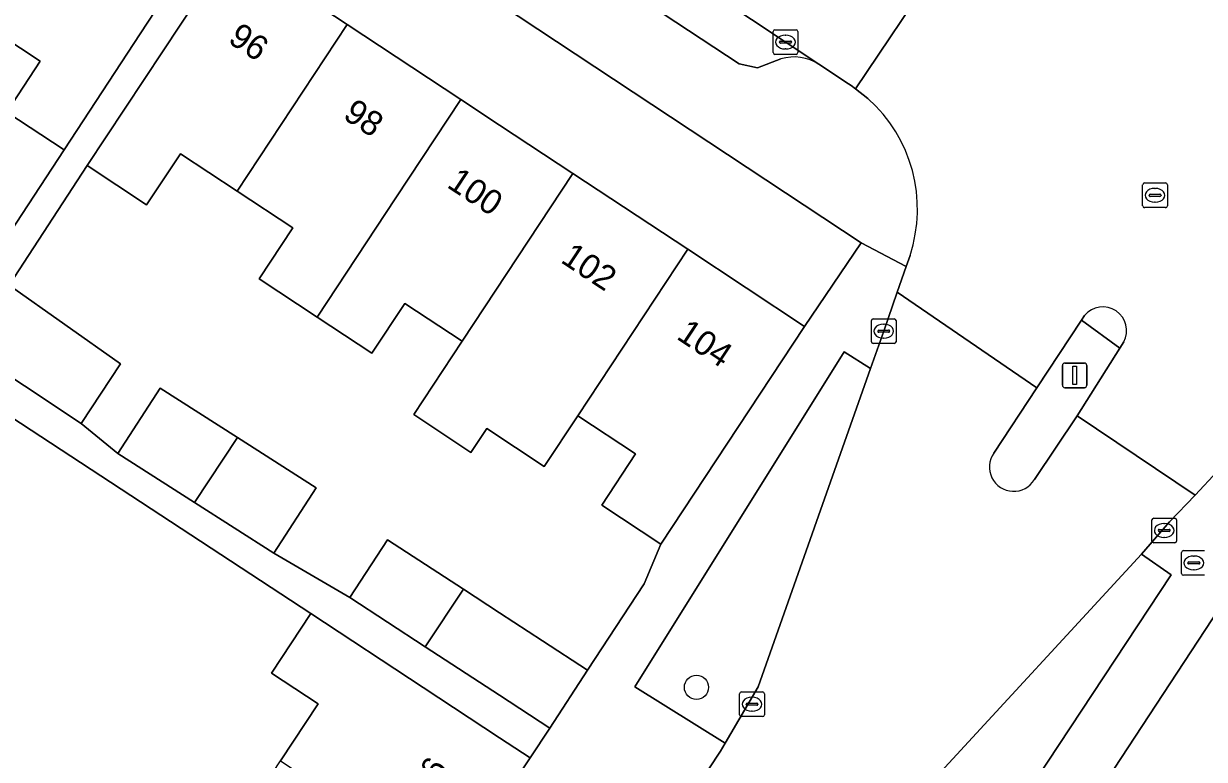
# Model space of a CAD drawing. Extents: x 159279 to 160377, y 384531 to 385888.
# Drawn here: x 159980.73 to 160028.53, y 384845.55 to 384875.35 of the extents above; entities that cross this region are included whole.
import ezdxf

# ---------------------------------------------------------------- set-up
doc = ezdxf.new("R2010")
doc.units = 0
for name, color, linetype in [('IMGEO_Boom', 7, 'Continuous'), ('IMGEO_Brandkraan', 7, 'Continuous'), ('IMGEO_Erf', 7, 'Continuous'), ('IMGEO_Groenvoorziening', 7, 'Continuous'), ('IMGEO_Kolk', 7, 'Continuous'), ('IMGEO_Lichtmast', 7, 'Continuous'), ('IMGEO_Pand', 7, 'Continuous'), ('IMGEO_Pand_nummerreeks', 7, 'Continuous'), ('IMGEO_Parkeervlak_open', 7, 'Continuous'), ('IMGEO_Rijbaan_lokaal_open', 7, 'Continuous'), ('IMGEO_Rioolput', 7, 'Continuous'), ('IMGEO_Verkeerseiland_open', 7, 'Continuous'), ('IMGEO_Voetpad_open', 7, 'Continuous')]:
    doc.layers.add(name, color=color, linetype=linetype)

msp = doc.modelspace()

# ---------------------------------------------------------------- linework, layer by layer
at = {"layer": 'IMGEO_Boom'}
msp.add_circle((160007.968, 384848.473), 0.489, dxfattribs=at)
at = {"layer": 'IMGEO_Brandkraan'}
for p, q in [((160027.605, 384853.085), (160027.605, 384853.937)), ((160027.68, 384854.011), (160028.532, 384854.011)), ((160028.093, 384853.791), (160028.118, 384853.791)), ((160027.864, 384853.505), (160027.864, 384853.517)), ((160028.302, 384853.468), (160027.904, 384853.468)), ((160027.907, 384853.554), (160028.305, 384853.554)), ((160028.116, 384853.231), (160028.091, 384853.231)), ((160028.348, 384853.517), (160028.348, 384853.505)), ((160028.532, 384853.011), (160027.68, 384853.011))]:
    msp.add_line(p, q, dxfattribs=at)
for points in [[(160027.605, 384853.085), (160027.605, 384853.937)], [(160027.68, 384854.011), (160028.532, 384854.011)], [(160028.532, 384853.011), (160027.68, 384853.011)]]:
    msp.add_lwpolyline(points, dxfattribs=at)
for centre, radius, start, end in [((160027.682, 384853.935), 0.0765, 91.552, 178.448), ((160027.682, 384853.935), 0.0765, 91.552, 178.448), ((160027.904, 384853.514), 0.0403, 85.8775, 175.7526), ((160027.901, 384853.504), 0.0366, 178.938, 274.7102), ((160028.305, 384853.511), 0.043, 264.8664, 352.4533), ((160028.309, 384853.516), 0.0386, 1.7309, 96.639), ((160027.682, 384853.087), 0.0765, 181.552, 268.448), ((160027.682, 384853.087), 0.0765, 181.552, 268.448)]:
    msp.add_arc(centre, radius, start, end, dxfattribs=at)
for centre, major_axis, ratio, start_param, end_param in [((160028.092, 384853.511), (-0.387, 0.002), 0.722429, 4.712389, 7.853982), ((160028.117, 384853.511), (-0.39, 0.002), 0.717154, 1.570796, 4.712389)]:
    msp.add_ellipse(centre, major_axis=major_axis, ratio=ratio, start_param=start_param, end_param=end_param, dxfattribs=at)
at = {"layer": 'IMGEO_Erf'}
for points in [[(160000, 384876.16), (159991.433, 384881.918), (159989.127, 384878.428), (159993.829, 384875.322), (159998.432, 384872.281), (160000, 384871.245), (160002.967, 384869.285), (160007.616, 384866.213), (160012.342, 384863.09), (160014.638, 384866.481)], [(159998.482, 384862.49), (159996.162, 384864.024), (159994.827, 384862.004), (159992.61, 384863.469), (159990.265, 384865.018), (159991.625, 384867.077), (159989.366, 384868.568), (159987.075, 384870.08), (159985.707, 384868.01), (159983.296, 384869.603), (159980.14, 384864.763), (159984.646, 384861.569), (159983.052, 384859.158), (159984.54, 384857.946), (159986.256, 384860.583), (159989.384, 384858.586), (159992.574, 384856.55), (159990.858, 384853.912), (159993.933, 384852.107), (159995.462, 384854.451), (159998.531, 384852.449), (160000, 384851.491), (160001.73, 384850.362), (160003.562, 384849.167), (160005.846, 384852.666), (160006.527, 384854.27), (160004.13, 384855.854), (160005.498, 384857.924), (160003.162, 384859.465), (160001.804, 384857.413), (159999.475, 384858.952), (159998.837, 384857.988), (159996.519, 384859.519)], [(159992.36, 384851.46), (159980.212, 384859.424), (159977.149, 384854.694), (159975.293, 384851.828), (159972.771, 384853.462), (159971.708, 384851.612), (159976.77, 384848.124), (159973.723, 384843.187), (159979.538, 384839.697), (159982.66, 384844.439), (159986.203, 384842.106), (159987.771, 384844.486), (159989.649, 384843.249), (159991.125, 384845.491), (159992.649, 384847.806), (159990.769, 384849.044)]]:
    msp.add_lwpolyline(points, close=True, dxfattribs=at)
msp.add_lwpolyline([(159943.851, 384876.168), (159942.33, 384873.973), (159945.131, 384872.034), (159946.795, 384874.438), (159950.156, 384872.111), (159953.129, 384870.053), (159951.582, 384867.82), (159954.441, 384865.968), (159956.072, 384868.324), (159959.431, 384865.999), (159962.406, 384863.939), (159960.835, 384861.67), (159963.732, 384859.766), (159965.39, 384862.254), (159968.777, 384859.996), (159971.812, 384857.973), (159970.153, 384855.485), (159971.928, 384854.301), (159982.369, 384870.247), (159980.046, 384871.768), (159981.395, 384873.828), (159978.96, 384875.432)], dxfattribs=at)
at = {"layer": 'IMGEO_Groenvoorziening'}
for points in [[(160015.014, 384861.38), (160013.951, 384862.055), (160005.474, 384848.497), (160009.126, 384846.216), (160010.465, 384848.49)], [(160027.182, 384853.032), (160025.99, 384853.86), (160017.553, 384844.713), (160020.378, 384842.698)]]:
    msp.add_lwpolyline(points, close=True, dxfattribs=at)
at = {"layer": 'IMGEO_Kolk'}
for p, q in [((160011.147, 384875.105), (160011.999, 384875.105)), ((160011.072, 384874.179), (160011.072, 384875.031)), ((160011.374, 384874.648), (160011.772, 384874.648)), ((160011.56, 384874.885), (160011.585, 384874.885)), ((160012.073, 384875.031), (160012.073, 384874.179)), ((160011.331, 384874.599), (160011.331, 384874.611)), ((160011.769, 384874.562), (160011.371, 384874.562)), ((160011.583, 384874.325), (160011.558, 384874.325)), ((160011.815, 384874.611), (160011.815, 384874.599)), ((160011.999, 384874.105), (160011.147, 384874.105)), ((160015.048, 384862.471), (160015.048, 384863.323)), ((160015.123, 384863.397), (160015.975, 384863.397)), ((160015.536, 384863.177), (160015.561, 384863.177)), ((160016.049, 384863.323), (160016.049, 384862.471)), ((160015.307, 384862.891), (160015.307, 384862.903)), ((160015.745, 384862.854), (160015.347, 384862.854)), ((160015.35, 384862.94), (160015.748, 384862.94)), ((160015.791, 384862.903), (160015.791, 384862.891)), ((160015.975, 384862.397), (160015.123, 384862.397)), ((160015.559, 384862.617), (160015.534, 384862.617)), ((160026.406, 384854.399), (160026.406, 384855.251)), ((160026.481, 384855.325), (160027.333, 384855.325)), ((160026.894, 384855.105), (160026.919, 384855.105)), ((160027.407, 384855.251), (160027.407, 384854.399)), ((160026.665, 384854.819), (160026.665, 384854.831)), ((160027.103, 384854.782), (160026.705, 384854.782)), ((160026.708, 384854.868), (160027.106, 384854.868)), ((160026.917, 384854.545), (160026.892, 384854.545)), ((160027.149, 384854.831), (160027.149, 384854.819)), ((160027.333, 384854.325), (160026.481, 384854.325)), ((160009.715, 384847.363), (160009.715, 384848.215)), ((160009.79, 384848.289), (160010.642, 384848.289)), ((160010.203, 384848.069), (160010.228, 384848.069)), ((160010.716, 384848.215), (160010.716, 384847.363)), ((160009.974, 384847.783), (160009.974, 384847.795)), ((160010.412, 384847.746), (160010.014, 384847.746)), ((160010.017, 384847.832), (160010.415, 384847.832)), ((160010.226, 384847.509), (160010.201, 384847.509)), ((160010.458, 384847.795), (160010.458, 384847.783)), ((160010.642, 384847.289), (160009.79, 384847.289))]:
    msp.add_line(p, q, dxfattribs=at)
for points in [[(160011.147, 384875.105), (160011.999, 384875.105)], [(160011.072, 384874.179), (160011.072, 384875.031)], [(160012.073, 384875.031), (160012.073, 384874.179)], [(160011.999, 384874.105), (160011.147, 384874.105)], [(160015.048, 384862.471), (160015.048, 384863.323)], [(160015.123, 384863.397), (160015.975, 384863.397)], [(160016.049, 384863.323), (160016.049, 384862.471)], [(160015.975, 384862.397), (160015.123, 384862.397)], [(160026.406, 384854.399), (160026.406, 384855.251)], [(160026.481, 384855.325), (160027.333, 384855.325)], [(160027.407, 384855.251), (160027.407, 384854.399)], [(160027.333, 384854.325), (160026.481, 384854.325)], [(160009.715, 384847.363), (160009.715, 384848.215)], [(160009.79, 384848.289), (160010.642, 384848.289)], [(160010.716, 384848.215), (160010.716, 384847.363)], [(160010.642, 384847.289), (160009.79, 384847.289)]]:
    msp.add_lwpolyline(points, dxfattribs=at)
for centre, radius, start, end in [((160011.149, 384875.029), 0.0765, 91.552, 178.448), ((160011.149, 384875.029), 0.0765, 91.552, 178.448), ((160011.997, 384875.029), 0.0765, 1.552, 88.448), ((160011.997, 384875.029), 0.0765, 1.552, 88.448), ((160011.371, 384874.608), 0.0403, 85.8775, 175.7526), ((160011.776, 384874.61), 0.0386, 1.7309, 96.639), ((160011.149, 384874.181), 0.0765, 181.552, 268.448), ((160011.149, 384874.181), 0.0765, 181.552, 268.448), ((160011.368, 384874.598), 0.0366, 178.938, 274.7102), ((160011.772, 384874.605), 0.043, 264.8664, 352.4533), ((160011.997, 384874.181), 0.0765, 271.552, 358.448), ((160011.997, 384874.181), 0.0765, 271.552, 358.448), ((160015.125, 384863.321), 0.0765, 91.552, 178.448), ((160015.125, 384863.321), 0.0765, 91.552, 178.448), ((160015.973, 384863.321), 0.0765, 1.552, 88.448), ((160015.973, 384863.321), 0.0765, 1.552, 88.448), ((160015.347, 384862.9), 0.0403, 85.8775, 175.7526), ((160015.344, 384862.89), 0.0366, 178.938, 274.7102), ((160015.748, 384862.897), 0.043, 264.8664, 352.4533), ((160015.752, 384862.902), 0.0386, 1.7309, 96.639), ((160015.125, 384862.473), 0.0765, 181.552, 268.448), ((160015.125, 384862.473), 0.0765, 181.552, 268.448), ((160015.973, 384862.473), 0.0765, 271.552, 358.448), ((160015.973, 384862.473), 0.0765, 271.552, 358.448), ((160026.483, 384855.249), 0.0765, 91.552, 178.448), ((160026.483, 384855.249), 0.0765, 91.552, 178.448), ((160027.331, 384855.249), 0.0765, 1.552, 88.448), ((160027.331, 384855.249), 0.0765, 1.552, 88.448), ((160026.705, 384854.828), 0.0403, 85.8775, 175.7526), ((160026.702, 384854.818), 0.0366, 178.938, 274.7102), ((160027.106, 384854.825), 0.043, 264.8664, 352.4533), ((160027.11, 384854.83), 0.0386, 1.7309, 96.639), ((160026.483, 384854.401), 0.0765, 181.552, 268.448), ((160026.483, 384854.401), 0.0765, 181.552, 268.448), ((160027.331, 384854.401), 0.0765, 271.552, 358.448), ((160027.331, 384854.401), 0.0765, 271.552, 358.448), ((160009.792, 384848.213), 0.0765, 91.552, 178.448), ((160009.792, 384848.213), 0.0765, 91.552, 178.448), ((160010.64, 384848.213), 0.0765, 1.552, 88.448), ((160010.64, 384848.213), 0.0765, 1.552, 88.448), ((160010.014, 384847.792), 0.0403, 85.8775, 175.7526), ((160010.011, 384847.782), 0.0366, 178.938, 274.7102), ((160010.415, 384847.789), 0.043, 264.8664, 352.4533), ((160010.419, 384847.794), 0.0386, 1.7309, 96.639), ((160009.792, 384847.365), 0.0765, 181.552, 268.448), ((160009.792, 384847.365), 0.0765, 181.552, 268.448), ((160010.64, 384847.365), 0.0765, 271.552, 358.448), ((160010.64, 384847.365), 0.0765, 271.552, 358.448)]:
    msp.add_arc(centre, radius, start, end, dxfattribs=at)
for centre, major_axis, ratio, start_param, end_param in [((160011.559, 384874.605), (-0.387, 0.002), 0.722429, 4.712389, 7.853982), ((160011.584, 384874.605), (-0.39, 0.002), 0.717154, 1.570796, 4.712389), ((160015.535, 384862.897), (-0.387, 0.002), 0.722429, 4.712389, 7.853982), ((160015.56, 384862.897), (-0.39, 0.002), 0.717154, 1.570796, 4.712389), ((160026.893, 384854.825), (-0.387, 0.002), 0.722429, 4.712389, 7.853982), ((160026.918, 384854.825), (-0.39, 0.002), 0.717154, 1.570796, 4.712389), ((160010.202, 384847.789), (-0.387, 0.002), 0.722429, 4.712389, 7.853982), ((160010.227, 384847.789), (-0.39, 0.002), 0.717154, 1.570796, 4.712389)]:
    msp.add_ellipse(centre, major_axis=major_axis, ratio=ratio, start_param=start_param, end_param=end_param, dxfattribs=at)
at = {"layer": 'IMGEO_Lichtmast'}
for p, q in [((160022.782, 384860.707), (160022.782, 384861.507)), ((160022.782, 384861.507), (160022.782, 384860.707)), ((160022.882, 384861.607), (160023.672, 384861.607)), ((160023.672, 384861.607), (160022.882, 384861.607)), ((160023.772, 384861.507), (160023.772, 384860.707)), ((160023.772, 384860.707), (160023.772, 384861.507)), ((160023.672, 384860.607), (160022.882, 384860.607)), ((160022.882, 384860.607), (160023.672, 384860.607))]:
    msp.add_line(p, q, dxfattribs=at)
msp.add_lwpolyline([(160023.202, 384861.482), (160023.352, 384861.482), (160023.352, 384860.732), (160023.202, 384860.732), (160023.202, 384861.482)], dxfattribs=at)
for centre, start, end in [((160022.882, 384861.507), 90, 180), ((160022.882, 384861.507), 90, 180), ((160023.672, 384861.507), 0, 90), ((160023.672, 384861.507), 360, 90), ((160022.882, 384860.707), 180, 270), ((160022.882, 384860.707), 180, 270), ((160023.672, 384860.707), 270, 0), ((160023.672, 384860.707), 270, 0)]:
    msp.add_arc(centre, 0.1, start, end, dxfattribs=at)
at = {"layer": 'IMGEO_Pand'}
for points in [[(159978.96, 384875.432), (159981.395, 384873.828), (159980.046, 384871.768), (159982.369, 384870.247), (159985.442, 384874.94), (159988.181, 384879.122), (159983.447, 384882.242)], [(159993.829, 384875.322), (159989.127, 384878.428), (159986.371, 384874.257), (159983.296, 384869.603), (159985.707, 384868.01), (159987.075, 384870.08), (159989.366, 384868.568)], [(159995.799, 384868.295), (159998.432, 384872.281), (159993.829, 384875.322), (159989.366, 384868.568), (159991.625, 384867.077), (159990.265, 384865.018), (159992.61, 384863.469)], [(160002.967, 384869.285), (160000, 384871.245), (159998.432, 384872.281), (159995.799, 384868.295), (159992.61, 384863.469), (159994.827, 384862.004), (159996.162, 384864.024), (159998.482, 384862.49)], [(160007.616, 384866.213), (160002.967, 384869.285), (159998.482, 384862.49), (159996.519, 384859.519), (159998.837, 384857.988), (159999.475, 384858.952), (160001.804, 384857.413), (160003.162, 384859.465)], [(160012.342, 384863.09), (160007.616, 384866.213), (160003.162, 384859.465), (160005.498, 384857.924), (160004.13, 384855.854), (160006.527, 384854.27)], [(159978.461, 384862.203), (159983.052, 384859.158), (159984.646, 384861.569), (159980.14, 384864.763)], [(159987.649, 384855.961), (159989.384, 384858.586), (159986.256, 384860.583), (159984.54, 384857.946)], [(159989.384, 384858.586), (159987.649, 384855.961), (159990.858, 384853.912), (159992.574, 384856.55)], [(159998.531, 384852.449), (159995.462, 384854.451), (159993.933, 384852.107), (159996.99, 384850.113)], [(160001.73, 384850.362), (160000, 384851.491), (159998.531, 384852.449), (159996.99, 384850.113), (160000, 384848.15), (160002.032, 384846.824), (160003.562, 384849.167)], [(160035.303, 384847.635), (160029.148, 384851.677), (160024.863, 384845.152), (160029.742, 384841.948), (160028.212, 384839.618), (160027.455, 384840.115), (160025.902, 384837.75), (160028.137, 384836.283), (160030.874, 384840.456), (160031.217, 384840.979), (160031.054, 384841.086)], [(160000, 384843.746), (160001.233, 384845.618), (160000, 384846.43), (159996.903, 384848.469), (159992.36, 384851.46), (159990.769, 384849.044), (159992.649, 384847.806), (159991.125, 384845.491), (159993.785, 384843.74), (159998.118, 384840.887)]]:
    msp.add_lwpolyline(points, close=True, dxfattribs=at)
at = {"layer": 'IMGEO_Parkeervlak_open'}
for points in [[(159948.433, 384914.203), (159971.306, 384899.047), (160000, 384880.127), (160009.691, 384873.724), (160010.433, 384873.564), (160011.387, 384873.923)], [(160012.928, 384873.71), (159972.095, 384900.798)]]:
    msp.add_lwpolyline(points, dxfattribs=at)
msp.add_arc((160011.926, 384872.139), 1.863, 57.4548, 106.8059, dxfattribs=at)
at = {"layer": 'IMGEO_Rijbaan_lokaal_open'}
for points in [[(159958.336, 384916.441), (159951.907, 384920.73), (159948.807, 384916.086), (159963.82, 384906.231), (159966.197, 384904.67), (159972.095, 384900.798), (160012.928, 384873.71), (160014.119, 384872.916), (160014.231, 384872.843), (160014.413, 384872.718), (160017.664, 384877.559), (160017.484, 384877.679), (159969.367, 384909.43)], [(160017.664, 384877.559), (160014.413, 384872.718), (160014.912, 384872.323)], [(160016.614, 384865.965), (160016.459, 384865.522), (160016.095, 384864.483), (160021.745, 384860.606), (160023.559, 384863.348), (160023.681, 384863.533)], [(160020.009, 384857.956), (160021.745, 384860.606), (160016.095, 384864.483), (160015.549, 384862.896), (160015.014, 384861.38), (160010.465, 384848.49), (160009.126, 384846.216), (160008.936, 384845.893), (160008.839, 384845.728), (160006.493, 384842.166), (160006.412, 384842.044), (160006.068, 384841.522), (159986.069, 384811.27), (159985.797, 384810.858)], [(160025.273, 384862.466), (160025.109, 384862.207), (160023.377, 384859.467), (160028.163, 384856.25), (160029.066, 384857.232)], [(160012.164, 384838.368), (160012.874, 384839.211), (160014.954, 384841.68), (160015.427, 384842.242), (160017.035, 384844.15), (160017.412, 384844.559), (160017.553, 384844.713), (160025.99, 384853.86), (160027.126, 384855.181), (160028.163, 384856.25), (160023.377, 384859.467), (160021.649, 384856.884)]]:
    msp.add_lwpolyline(points, dxfattribs=at)
for centre, radius, start, end in [((160010.907, 384867.844), 6.008, 341.7746, 48.1981), ((160024.424, 384862.92), 0.963, 331.8656, 140.4724), ((160020.81, 384857.391), 0.98, 144.7895, 328.8685)]:
    msp.add_arc(centre, radius, start, end, dxfattribs=at)
at = {"layer": 'IMGEO_Rioolput'}
for p, q in [((160026.108, 384868.899), (160026.96, 384868.899)), ((160026.033, 384867.973), (160026.033, 384868.825)), ((160026.335, 384868.442), (160026.733, 384868.442)), ((160026.521, 384868.679), (160026.546, 384868.679)), ((160027.034, 384868.825), (160027.034, 384867.973)), ((160026.292, 384868.393), (160026.292, 384868.405)), ((160026.73, 384868.356), (160026.332, 384868.356)), ((160026.544, 384868.119), (160026.519, 384868.119)), ((160026.776, 384868.405), (160026.776, 384868.393)), ((160026.96, 384867.899), (160026.108, 384867.899))]:
    msp.add_line(p, q, dxfattribs=at)
for points in [[(160026.108, 384868.899), (160026.96, 384868.899)], [(160026.033, 384867.973), (160026.033, 384868.825)], [(160027.034, 384868.825), (160027.034, 384867.973)], [(160026.96, 384867.899), (160026.108, 384867.899)]]:
    msp.add_lwpolyline(points, dxfattribs=at)
for centre, radius, start, end in [((160026.11, 384868.823), 0.0765, 91.552, 178.448), ((160026.11, 384868.823), 0.0765, 91.552, 178.448), ((160026.958, 384868.823), 0.0765, 1.552, 88.448), ((160026.958, 384868.823), 0.0765, 1.552, 88.448), ((160026.332, 384868.402), 0.0403, 85.8775, 175.7526), ((160026.737, 384868.404), 0.0386, 1.7309, 96.639), ((160026.11, 384867.975), 0.0765, 181.552, 268.448), ((160026.11, 384867.975), 0.0765, 181.552, 268.448), ((160026.329, 384868.392), 0.0366, 178.938, 274.7102), ((160026.733, 384868.399), 0.043, 264.8664, 352.4533), ((160026.958, 384867.975), 0.0765, 271.552, 358.448), ((160026.958, 384867.975), 0.0765, 271.552, 358.448)]:
    msp.add_arc(centre, radius, start, end, dxfattribs=at)
for centre, major_axis, ratio, start_param, end_param in [((160026.52, 384868.399), (-0.387, 0.002), 0.722429, 4.712389, 7.853982), ((160026.545, 384868.399), (-0.39, 0.002), 0.717154, 1.570796, 4.712389)]:
    msp.add_ellipse(centre, major_axis=major_axis, ratio=ratio, start_param=start_param, end_param=end_param, dxfattribs=at)
at = {"layer": 'IMGEO_Verkeerseiland_open'}
for points in [[(160021.649, 384856.884), (160023.377, 384859.467), (160025.109, 384862.207), (160023.559, 384863.348), (160021.745, 384860.606), (160020.009, 384857.956)], [(160023.681, 384863.533), (160023.559, 384863.348), (160025.109, 384862.207), (160025.273, 384862.466)]]:
    msp.add_lwpolyline(points, dxfattribs=at)
for centre, radius, start, end in [((160024.424, 384862.92), 0.963, 331.8656, 140.4724), ((160020.81, 384857.391), 0.98, 144.7895, 328.8685)]:
    msp.add_arc(centre, radius, start, end, dxfattribs=at)
at = {"layer": 'IMGEO_Voetpad_open'}
for points in [[(159948.807, 384916.086), (159946.183, 384917.808), (159945.208, 384916.288), (159941.229, 384918.96), (159942.2, 384920.443), (159932.112, 384918.851), (159935.651, 384917.805), (159937.395, 384915.867), (159938.151, 384917.03), (159947.359, 384911.05), (159948.507, 384910.304), (159969.168, 384896.885), (159990.488, 384882.554), (159991.433, 384881.918), (160000, 384876.16), (160014.638, 384866.481), (160016.459, 384865.522), (160016.614, 384865.965)], [(160011.387, 384873.923), (160010.433, 384873.564), (160009.691, 384873.724), (160000, 384880.127), (159971.306, 384899.047), (159948.433, 384914.203)], [(159988.181, 384879.122), (159985.442, 384874.94), (159982.369, 384870.247), (159971.928, 384854.301)], [(159980.14, 384864.763), (159983.296, 384869.603), (159986.371, 384874.257), (159989.127, 384878.428)], [(160014.912, 384872.323), (160014.413, 384872.718), (160014.231, 384872.843), (160014.119, 384872.916), (160012.928, 384873.71)], [(160006.493, 384842.166), (160008.839, 384845.728), (160008.936, 384845.893), (160009.126, 384846.216), (160005.474, 384848.497), (160013.951, 384862.055), (160015.014, 384861.38), (160015.549, 384862.896), (160016.095, 384864.483), (160016.459, 384865.522), (160014.638, 384866.481), (160012.342, 384863.09), (160006.527, 384854.27), (160005.846, 384852.666), (160003.562, 384849.167), (160002.032, 384846.824), (160001.233, 384845.618), (160000, 384843.746)], [(159980.212, 384859.424), (159992.36, 384851.46), (159996.903, 384848.469), (160000, 384846.43), (160001.233, 384845.618), (160002.032, 384846.824), (160000, 384848.15), (159996.99, 384850.113), (159993.933, 384852.107), (159990.858, 384853.912), (159987.649, 384855.961), (159984.54, 384857.946), (159983.052, 384859.158), (159978.461, 384862.203)], [(160019.155, 384836.479), (160019.768, 384837.41), (160019.971, 384837.718), (160024.863, 384845.152), (160029.148, 384851.677), (160031.613, 384855.334), (160029.066, 384857.232), (160028.163, 384856.25), (160027.126, 384855.181), (160025.99, 384853.86), (160027.182, 384853.032), (160020.378, 384842.698), (160017.553, 384844.713), (160017.412, 384844.559), (160017.035, 384844.15), (160015.427, 384842.242), (160017.804, 384840.712), (160017.417, 384839.979), (160018.101, 384839.376), (160016.653, 384836.823), (160012.874, 384839.211), (160012.164, 384838.368)]]:
    msp.add_lwpolyline(points, dxfattribs=at)
for centre, radius, start, end in [((160011.926, 384872.139), 1.863, 57.4548, 106.8059), ((160010.907, 384867.844), 6.008, 341.7746, 48.1981)]:
    msp.add_arc(centre, radius, start, end, dxfattribs=at)

# ---------------------------------------------------------------- texts
at = {"layer": 'IMGEO_Pand_nummerreeks'}
for s, rotation, p in [('96', 326.5507, (159988.956, 384874.61)), ('98', 326.5507, (159993.611, 384871.534)), ('100', 326.5507, (159997.82, 384868.754)), ('102', 326.545, (160002.426, 384865.711)), ('104', 326.5433, (160007.115, 384862.612)), ('46', 56.6385, (159997.127, 384843.964))]:
    msp.add_text(s, height=1, rotation=rotation, dxfattribs=at).set_placement(p)

doc.saveas('drawing.dxf')
